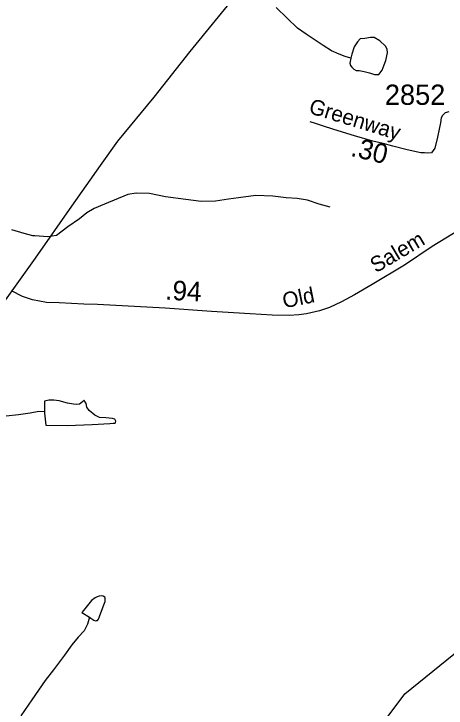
# Model space of a CAD drawing. Extents: x 1547597 to 1699558, y 810033 to 920809.
# Drawn here: x 1682473 to 1685132, y 846092 to 850368 of the extents above; entities that cross this region are included whole.
import ezdxf

# ---------------------------------------------------------------- set-up
doc = ezdxf.new("R2010")
doc.units = 0
for name, color, linetype in [('Exist Hydrographic Misc Water Feature', 7, 'Continuous'), ('Exist Road Secondary Mileage Hundredths English Label', 7, 'Continuous'), ('Exist Road Secondary Type 51 Attributed', 7, 'Continuous'), ('Exist Road Secondary Type 51 Label', 7, 'Continuous'), ('Exist Road Secondary Type 51 Number Label', 7, 'Continuous'), ('Exist Utilities Electrical Transmission Line', 7, 'Continuous')]:
    doc.layers.add(name, color=color, linetype=linetype)

msp = doc.modelspace()

# ---------------------------------------------------------------- linework, layer by layer
at = {"layer": 'Exist Hydrographic Misc Water Feature'}
for points in [[(1684545.8, 850094.4), (1684511.8, 850105.7), (1684474, 850119.6), (1684426.1, 850140.3), (1684374.9, 850173.3), (1684271.9, 850243.5), (1684218.7, 850279.9), (1684153.7, 850341.1), (1684086.4, 850408.1)], [(1684545.8, 850094.4), (1684539.1, 850064.9), (1684543, 850050.9), (1684552.6, 850040.8), (1684564.4, 850026.7), (1684578.3, 850019.8), (1684598.3, 850020.2), (1684628.3, 850013.1), (1684660, 850005.1), (1684691.8, 849994.6), (1684718, 849994), (1684738.4, 850021.5), (1684751, 850053.3), (1684761.3, 850080.9), (1684772.2, 850129.1), (1684770.6, 850151.3), (1684758.9, 850169.6), (1684723.5, 850201.5), (1684689.9, 850222.7), (1684667.6, 850222.4), (1684631.6, 850217.3), (1684603.8, 850213.8), (1684587.3, 850196.1), (1684566.7, 850164.5), (1684552, 850120.5), (1684545.8, 850094.4)], [(1684419.8, 849177), (1684350.3, 849195.6), (1684278.8, 849220.9), (1684214.9, 849232), (1684148.8, 849235), (1684066.9, 849244.9), (1683960.9, 849250.3), (1683854.6, 849236.1), (1683792.5, 849227.5), (1683714.2, 849214.3), (1683624.2, 849212), (1683530.4, 849225.4), (1683406.5, 849241.1), (1683306.9, 849262.8), (1683225, 849264.5), (1683172.7, 849255.7), (1683029.7, 849195.4), (1682967.2, 849168.8), (1682920.7, 849141.8), (1682876.1, 849105.8), (1682805, 849057.2), (1682734.3, 849002.8), (1682682.2, 848995.6), (1682602.3, 849000.6), (1682588.2, 849000.8), (1682536.5, 849015.8), (1682458.8, 849038.8)], [(1684659.7, 845887.1), (1684878.7, 846181.4), (1685265.8, 846495.1), (1685426.7, 846734.8), (1685572.7, 847132.3), (1685586.8, 847699.9), (1685465.7, 848060.1), (1685451.7, 848293.5)], [(1682661.7, 847916.2), (1682661.7, 847909.6), (1682668.8, 847835.6), (1682800.5, 847833.7), (1682954.7, 847838.7), (1683062.7, 847844.8), (1683083, 847846.8), (1683095, 847846.6), (1683098, 847852.3), (1683099.1, 847858.8), (1683098.7, 847864.6), (1683093.3, 847872.9), (1683079.4, 847876.4), (1683037.5, 847879.8), (1682999.4, 847882.2), (1682971.6, 847896.7), (1682936.2, 847925.3), (1682920.6, 847945.3), (1682916.9, 847969.2), (1682908.9, 847981.7), (1682905.3, 847990), (1682896.1, 847981.2), (1682884.9, 847969.9), (1682876.2, 847964.3), (1682858.7, 847962.2), (1682839.3, 847964.2), (1682803, 847971.5), (1682751.1, 847984.1), (1682719.2, 847988.8), (1682687.2, 847989.5), (1682661.1, 847983.5), (1682661.7, 847916.2)], [(1682661.7, 847916.2), (1682626, 847918.5), (1682573.6, 847908.9), (1682501.5, 847898.1), (1682425.4, 847891.4)], [(1682937.9, 846652.5), (1682946.4, 846646.5), (1682964.5, 846634.7), (1682974.2, 846630.4), (1682980.6, 846631.1), (1682986.4, 846632.6), (1682992.6, 846640.7), (1682998.8, 846656.2), (1683025.8, 846727.9), (1683033.4, 846749.9), (1683034.7, 846760.5), (1683034.7, 846769.5), (1683031.2, 846776.2), (1683022.8, 846782.1), (1683010, 846784), (1682997.1, 846781.8), (1682984.5, 846778.7), (1682973.1, 846772.4), (1682950.5, 846754.8), (1682901.2, 846693.4), (1682890.6, 846680.6), (1682937.9, 846652.5)], [(1682937.9, 846652.5), (1682925.9, 846609.2), (1682905.2, 846567.8), (1682868.6, 846528.4), (1682829.8, 846483.1), (1682784.7, 846417.6), (1682717, 846328.7), (1682664, 846263.3), (1682583.9, 846142.7), (1682516, 846044)]]:
    msp.add_lwpolyline(points, dxfattribs=at)
at = {"layer": 'Exist Road Secondary Type 51 Attributed'}
for points in [[(1685148.6, 849765.4), (1685127.4, 849759.1), (1685110.6, 849742.2), (1685102.1, 849727.4), (1685097.9, 849697.8), (1685089.4, 849657.6), (1685078.9, 849609), (1685062, 849541.4), (1685043, 849511.9), (1685017.6, 849509.7), (1684998.6, 849511.9), (1684977.5, 849511.9), (1684893.1, 849530.9), (1684804.4, 849554.1), (1684745.2, 849568.9), (1684681.9, 849583.7), (1684567.9, 849617.5), (1684441.2, 849655.5), (1684371.5, 849678.8), (1684329.3, 849693.6), (1684295.5, 849704.1)], [(1685251.6, 849060.1), (1685046.2, 848935.3), (1684877.3, 848820.8), (1684677.4, 848701.7), (1684569.4, 848637.5), (1684488.5, 848593.7), (1684413.8, 848560.5), (1684353.4, 848539.3), (1684272.5, 848521.2), (1684225, 848514.4), (1684166.8, 848510.6), (1684062.2, 848512.5), (1683927, 848520.8), (1683687.6, 848534.4), (1683403.9, 848555), (1682986, 848577.3), (1682902.9, 848581.2), (1682751.2, 848589.3), (1682674.1, 848590.8), (1682586.9, 848608), (1682526.4, 848627.7), (1682457.9, 848661.8)]]:
    msp.add_lwpolyline(points, dxfattribs=at)
at = {"layer": 'Exist Utilities Electrical Transmission Line'}
msp.add_lwpolyline([(1682410.6, 848589.7), (1682605.7, 848863.6), (1682829.3, 849183.3), (1683006.1, 849433.4), (1683111.8, 849584.4), (1683334.8, 849856), (1683558, 850135.8), (1683868.4, 850520.5)], dxfattribs=at)

# ---------------------------------------------------------------- texts
at = {"layer": 'Exist Road Secondary Mileage Hundredths English Label'}
for s, rotation, p in [('.30', 346.2839, (1684539.5, 849494.8)), ('.94', 357.136, (1683401.6, 848608.3))]:
    msp.add_text(s, height=120, rotation=rotation, dxfattribs=at).set_placement(p)
at = {"layer": 'Exist Road Secondary Type 51 Label'}
for s, rotation, p in [('Greenway', 343.0321, (1684281.7, 849758.4)), ('Salem', 30.5464, (1684700.4, 848769.8)), ('Old', 11.431, (1684135.8, 848554.4))]:
    msp.add_text(s, height=95, rotation=rotation, dxfattribs=at).set_placement(p)
at = {"layer": 'Exist Road Secondary Type 51 Number Label'}
msp.add_text('2852', height=125, dxfattribs=at).set_placement((1684755.5, 849807.7))

doc.saveas('drawing.dxf')
